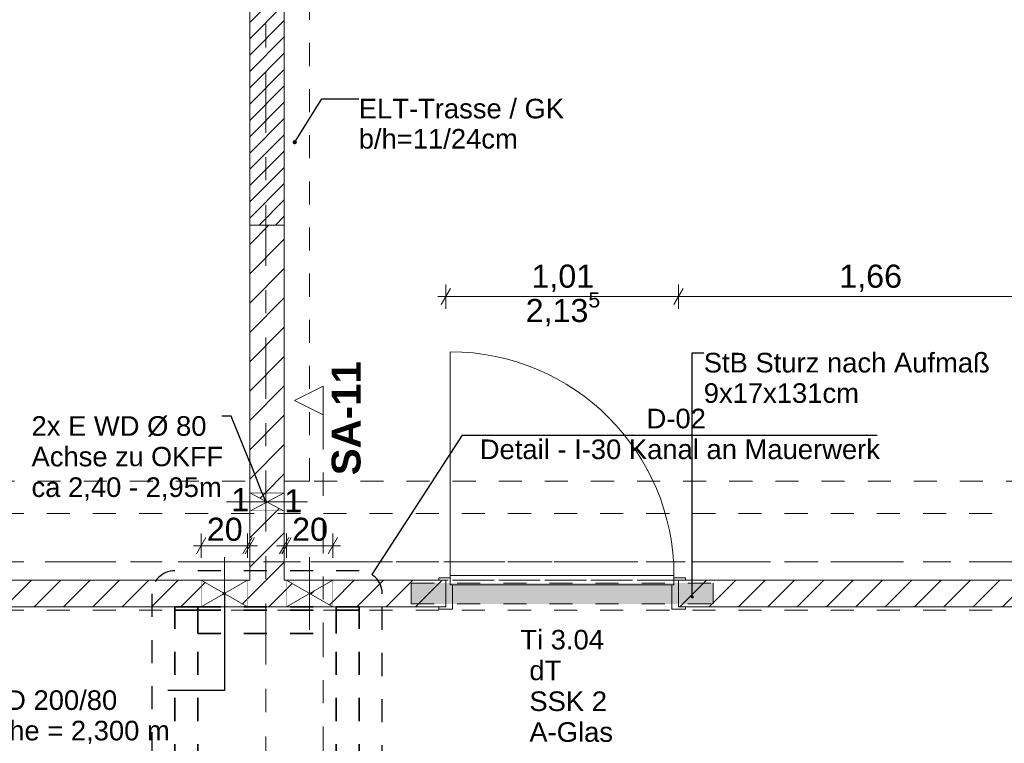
# Model space of a CAD drawing. Header units: metres. Extents: x -4 to 99, y -11 to 17.
# Tile 537 of 656: x 42.66 to 46.93, y 7.51 to 10.65. Entities that reach past the tile are written whole.
import ezdxf

# ---------------------------------------------------------------- set-up
doc = ezdxf.new("R2010")
doc.units = ezdxf.units.M
doc.header["$MEASUREMENT"] = 0
for name, pattern in [('Achse', [0.2, 0.1, -0.05, 0, -0.05]), ('Punktlinie eng', [0.0375, 0.0125, -0.025]), ('Schnittlinie', [0.3, 0.15, -0.075, 0, -0.075]), ('Strichlinie doppelt', [0.546806, 0.264583, -0.105833, 0.070556, -0.105833]), ('Strichlinie eng', [0.115, 0.075, -0.04]), ('Untersicht', [0.1, 0.075, -0.025]), ('Wipeout_Contour', [1, 0, -1])]:
    doc.linetypes.add(name, pattern=pattern)
for name, color, linetype in [('152 - Bemaßung_ Beschriftung.Ausbau', 7, 'Continuous'), ('203 - Marker.Schnitt - Ausbaudetail SA', 7, 'Continuous'), ('208 - Marker.Detail', 7, 'Continuous'), ('451 - Universal.Achsen Raster', 7, 'Continuous'), ('605 - Struktur.Wand Innen', 7, 'Continuous'), ('608 - Struktur.Träger', 7, 'Continuous'), ('650 - Abdeckung.Fußboden Aufbau', 7, 'Continuous'), ('Abbruch_605 - Struktur.Wand Innen', 7, 'Continuous'), ('Neubau_152 - Bemaßung_ Beschriftung.Ausbau', 7, 'Continuous'), ('Neubau_605 - Struktur.Wand Innen', 7, 'Continuous'), ('Neubau_606 - Struktur.Wand Innen Ausbau', 7, 'Continuous'), ('Neubau_615 - Struktur.Sturz', 7, 'Continuous'), ('Neubau_653 - Abdeckung.TB Verkofferung', 7, 'Continuous')]:
    doc.layers.add(name, color=color, linetype=linetype)
doc.styles.add('ERSTELLTER_STIL_1', font='txt')
doc.styles.add('ERSTELLTER_STIL_2', font='txt')
doc.linetypes.add('Abbruch 1', pattern='A,0,[1,2022.0244.A_L5A-PL02.04_iD_Grundriss 2.OG1.Shx,S=0.001984,R=0,X=0,Y=0],-0.25,0', length=0.25)
doc.dimstyles.new('ERSTELLTER_STIL__2', dxfattribs={"dimtxt": 0.1, "dimasz": 0.0532, "dimexe": 0.18, "dimexo": 0.0625, "dimgap": 0, "dimtad": 1, "dimtih": 1, "dimtoh": 1, "dimzin": 0, "dimdsep": 46, "dimtxsty": 'ERSTELLTER_STIL_2', "dimblk": 'ARROWHEAD_2', "dimblk1": 'ARROWHEAD_2', "dimblk2": 'ARROWHEAD_2', "dimcen": 0.09, "dimse1": 1, "dimse2": 1, "dimclrd": 7, "dimclre": 7, "dimclrt": 7, "dimazin": 0, "dimtfac": 1, "dimtdec": 4, "dimtmove": 0, "dimatfit": 3, "dimfxl": 1, "dimtolj": 1, "dimtzin": 0, "dimarcsym": 0})
doc.dimstyles.new('ERSTELLTER_STIL__3', dxfattribs={"dimtxt": 0.1, "dimasz": 0.0532, "dimexe": 0.18, "dimexo": 0.0625, "dimgap": 0, "dimtad": 1, "dimtih": 1, "dimtoh": 1, "dimzin": 0, "dimdsep": 46, "dimtxsty": 'ERSTELLTER_STIL_2', "dimblk": 'ARROWHEAD_2', "dimblk1": 'ARROWHEAD_2', "dimblk2": 'ARROWHEAD_2', "dimcen": 0.09, "dimse1": 1, "dimse2": 1, "dimclrd": 7, "dimclre": 7, "dimclrt": 7, "dimazin": 0, "dimtfac": 1, "dimtdec": 4, "dimtmove": 2, "dimatfit": 3, "dimfxl": 1, "dimtolj": 1, "dimtzin": 0, "dimarcsym": 0})
doc.dimstyles.new('ERSTELLTER_STIL__6', dxfattribs={"dimtxt": 0.18, "dimasz": 0.03648, "dimexe": 0.18, "dimexo": 0.0625, "dimgap": 0, "dimtad": 0, "dimtih": 1, "dimtoh": 1, "dimdec": 4, "dimzin": 0, "dimdsep": 46, "dimcen": 0.09, "dimadec": 0, "dimazin": 0, "dimtfac": 1, "dimtdec": 4, "dimtmove": 0, "dimatfit": 3, "dimldrblk": 'ARROWHEAD_11', "dimfxl": 1, "dimtolj": 1, "dimtzin": 0, "dimarcsym": 0})
doc.dimstyles.new('ERSTELLTER_STIL__7', dxfattribs={"dimtxt": 0.18, "dimasz": 0.02736, "dimexe": 0.18, "dimexo": 0.0625, "dimgap": 0, "dimtad": 0, "dimtih": 1, "dimtoh": 1, "dimdec": 4, "dimzin": 0, "dimdsep": 46, "dimcen": 0.09, "dimadec": 0, "dimazin": 0, "dimtfac": 1, "dimtdec": 4, "dimtmove": 0, "dimatfit": 3, "dimldrblk": 'ARROWHEAD_11', "dimfxl": 1, "dimtolj": 1, "dimtzin": 0, "dimarcsym": 0})
pattern_1 = [(45, (0, 0), (-0.06363961, 0.06363961), [])]

# ---------------------------------------------------------------- blocks, each defined once
blk = doc.blocks.new('*D194')
at = {"layer": '152 - Bemaßung_ Beschriftung.Ausbau', "color": 7, "linetype": 'Continuous', "lineweight": 5}
for p, q in [((43.45, 8.3175), (43.45, 8.4225)), ((43.65, 8.3175), (43.65, 8.4225)), ((43.4158, 8.37), (43.45, 8.37)), ((43.4702, 8.405), (43.4298, 8.335)), ((43.45, 8.37), (43.65, 8.37)), ((43.6298, 8.335), (43.6702, 8.405)), ((43.6802, 8.405), (43.6398, 8.335))]:
    blk.add_line(p, q, dxfattribs=at)
at = {"layer": '152 - Bemaßung_ Beschriftung.Ausbau', "color": 7, "lineweight": 5, "char_height": 0.1, "attachment_point": 7, "style": 'ERSTELLTER_STIL_2'}
for s, insert in [('\\A1;{\\pql;\\fArial|b0|i0|c0|p38;1}', (43.5804, 8.5197)), ('\\A1;{\\pql;\\fArial|b0|i0|c0|p38;20}', (43.4741, 8.39))]:
    blk.add_mtext(s, dxfattribs=dict(at, insert=insert))
blk = doc.blocks.new('ARROWHEAD_2')
at = {"color": 0, "linetype": 'Continuous', "lineweight": 0}
for p, q in [((0, 0), (-1, 0)), ((-0.378, -0.655), (0.378, 0.655))]:
    blk.add_line(p, q, dxfattribs=at)
blk = doc.blocks.new('*D195')
at = {"layer": '152 - Bemaßung_ Beschriftung.Ausbau', "color": 7, "linetype": 'Continuous', "lineweight": 5}
for p, q in [((43.65, 8.3175), (43.65, 8.4225)), ((43.66, 8.3175), (43.66, 8.4225)), ((43.6298, 8.335), (43.6702, 8.405)), ((43.6802, 8.405), (43.6398, 8.335)), ((43.65, 8.37), (43.66, 8.37)), ((43.66, 8.37), (43.6942, 8.37))]:
    blk.add_line(p, q, dxfattribs=at)
blk = doc.blocks.new('*D205')
at = {"layer": '152 - Bemaßung_ Beschriftung.Ausbau', "color": 7, "linetype": 'Continuous', "lineweight": 5}
for p, q in [((43.81, 8.3175), (43.81, 8.4225)), ((43.82, 8.3175), (43.82, 8.4225)), ((43.7758, 8.37), (43.81, 8.37)), ((43.7898, 8.335), (43.8302, 8.405)), ((43.8402, 8.405), (43.7998, 8.335)), ((43.81, 8.37), (43.82, 8.37))]:
    blk.add_line(p, q, dxfattribs=at)
at = {"layer": '152 - Bemaßung_ Beschriftung.Ausbau', "color": 7, "lineweight": 5, "insert": (43.81, 8.515), "char_height": 0.1, "attachment_point": 7, "style": 'ERSTELLTER_STIL_2'}
blk.add_mtext('\\A1;{\\pql;\\fArial|b0|i0|c0|p38;1}', dxfattribs=at)
blk = doc.blocks.new('*D206')
at = {"layer": '152 - Bemaßung_ Beschriftung.Ausbau', "color": 7, "linetype": 'Continuous', "lineweight": 5}
for p, q in [((43.82, 8.3175), (43.82, 8.4225)), ((44.02, 8.3175), (44.02, 8.4225)), ((43.7898, 8.335), (43.8302, 8.405)), ((43.8402, 8.405), (43.7998, 8.335)), ((43.82, 8.37), (44.02, 8.37)), ((43.9998, 8.335), (44.0402, 8.405)), ((44.02, 8.37), (44.0542, 8.37))]:
    blk.add_line(p, q, dxfattribs=at)
at = {"layer": '152 - Bemaßung_ Beschriftung.Ausbau', "color": 7, "lineweight": 5, "insert": (43.8441, 8.39), "char_height": 0.1, "attachment_point": 7, "style": 'ERSTELLTER_STIL_2'}
blk.add_mtext('\\A1;{\\pql;\\fArial|b0|i0|c0|p38;20}', dxfattribs=at)
blk = doc.blocks.new('ARROWHEAD_11')
at = {"color": 0, "linetype": 'Continuous', "lineweight": 0}
blk.add_line((0, 0), (-1, 0), dxfattribs=at)
at = {"color": 0, "linetype": 'Continuous', "lineweight": 0, "const_width": 0.25, "flags": 128}
blk.add_lwpolyline([(-0.125, 0, 1), (0.125, 0, 1)], format="xyb", close=True, dxfattribs=at)
blk = doc.blocks.new('*D559')
at = {"layer": '152 - Bemaßung_ Beschriftung.Ausbau', "color": 7, "linetype": 'Continuous', "lineweight": 5}
for p, q in [((44.5302, 9.485), (44.4898, 9.415)), ((44.51, 9.3975), (44.51, 9.5025)), ((45.5402, 9.485), (45.4998, 9.415)), ((45.52, 9.3975), (45.52, 9.5025)), ((44.4758, 9.45), (44.51, 9.45)), ((44.51, 9.45), (45.52, 9.45))]:
    blk.add_line(p, q, dxfattribs=at)
at = {"layer": '152 - Bemaßung_ Beschriftung.Ausbau', "color": 7, "lineweight": 5, "char_height": 0.1, "attachment_point": 7, "style": 'ERSTELLTER_STIL_2'}
for s, insert in [('\\A1;{\\pql;\\fArial|b0|i0|c0|p38;2,13\\fArial|b0|i0|c0|p38;\\A1{\\H.66x;\\S5^  ;}}', (44.8569, 9.3105)), ('\\A1;{\\pql;\\fArial|b0|i0|c0|p38;1,01}', (44.882, 9.47))]:
    blk.add_mtext(s, dxfattribs=dict(at, insert=insert))
blk = doc.blocks.new('*D560')
at = {"layer": '152 - Bemaßung_ Beschriftung.Ausbau', "color": 7, "linetype": 'Continuous', "lineweight": 5}
for p, q in [((45.5402, 9.485), (45.4998, 9.415)), ((45.52, 9.3975), (45.52, 9.5025)), ((47.1598, 9.415), (47.2002, 9.485)), ((47.18, 9.3975), (47.18, 9.5025)), ((45.52, 9.45), (47.18, 9.45)), ((47.18, 9.45), (47.2142, 9.45))]:
    blk.add_line(p, q, dxfattribs=at)
at = {"layer": '152 - Bemaßung_ Beschriftung.Ausbau', "color": 7, "lineweight": 5, "insert": (46.217, 9.47), "char_height": 0.1, "attachment_point": 7, "style": 'ERSTELLTER_STIL_2'}
blk.add_mtext('\\A1;{\\pql;\\fArial|b0|i0|c0|p38;1,66}', dxfattribs=at)

msp = doc.modelspace()

# ---------------------------------------------------------------- hatches: boundary and pattern name
at = {"layer": 'Abbruch_605 - Struktur.Wand Innen', "linetype": 'Continuous', "lineweight": 0, "true_color": 0x000000}
h = msp.add_hatch(dxfattribs=at)
h.set_pattern_fill('MW_Ziegel_0001', color=18, style=0, pattern_type=2)
h.set_pattern_definition(pattern_1)
h.paths.add_polyline_path([(43.81, 8.6), (43.66, 8.6), (43.735, 8.56)])
h = msp.add_hatch(dxfattribs=at)
h.set_pattern_fill('MW_Ziegel_0001', color=18, style=0, pattern_type=2)
h.set_pattern_definition(pattern_1)
h.paths.add_polyline_path([(43.66, 8.52), (43.81, 8.52), (43.735, 8.56)])
h = msp.add_hatch(dxfattribs=at)
h.set_pattern_fill('MW_Ziegel_0001', color=18, style=0, pattern_type=2)
h.set_pattern_definition(pattern_1)
h.paths.add_polyline_path([(43.55, 8.1627), (43.45, 8.2205), (43.45, 8.105)])
h = msp.add_hatch(dxfattribs=at)
h.set_pattern_fill('MW_Ziegel_0001', color=18, style=0, pattern_type=2)
h.set_pattern_definition(pattern_1)
h.paths.add_polyline_path([(43.55, 8.1627), (43.65, 8.105), (43.65, 8.2205)])
h = msp.add_hatch(dxfattribs=at)
h.set_pattern_fill('MW_Ziegel_0001', color=18, style=0, pattern_type=2)
h.set_pattern_definition(pattern_1)
h.paths.add_polyline_path([(43.92, 8.1627), (43.82, 8.2205), (43.82, 8.105)])
h = msp.add_hatch(dxfattribs=at)
h.set_pattern_fill('MW_Ziegel_0001', color=18, style=0, pattern_type=2)
h.set_pattern_definition(pattern_1)
h.paths.add_polyline_path([(43.92, 8.1627), (44.02, 8.105), (44.02, 8.2205)])

# ---------------------------------------------------------------- linework, layer by layer
at = {"layer": '203 - Marker.Schnitt - Ausbaudetail SA', "color": 7, "linetype": 'Schnittlinie', "lineweight": 13}
msp.add_line((43.979, 8.937), (43.979, 4.763), dxfattribs=at)
at = {"layer": '208 - Marker.Detail', "color": 30, "linetype": 'Continuous', "lineweight": 25, "true_color": 0xff6e00}
for p, q in [((44.5818, 8.8499), (44.1894, 8.245)), ((44.5818, 8.8499), (44.6318, 8.8499)), ((44.6318, 8.8499), (46.3818, 8.8499))]:
    msp.add_line(p, q, dxfattribs=at)
at = {"layer": '605 - Struktur.Wand Innen', "color": 1, "linetype": 'Continuous', "lineweight": 13}
for p, q in [((44.54, 8.095), (44.54, 8.2005)), ((45.49, 8.095), (45.49, 8.2005))]:
    msp.add_line(p, q, dxfattribs=at)
at = {"layer": '650 - Abdeckung.Fußboden Aufbau', "color": 7, "linetype": 'Continuous', "lineweight": 13, "flags": 128}
for points in [[(43.66, 8.2205), (43.66, 8.51), (43.66, 12.99), (43.57, 12.99), (43.57, 13.445), (40.29, 13.445), (40.29, 12.99), (40.21, 12.99), (40.21, 8.51)], [(47.17, 8.2205), (47.17, 8.51), (47.24, 8.51), (47.24, 12.99), (47.17, 12.99), (47.17, 13.445), (43.89, 13.445), (43.89, 12.99), (43.81, 12.99), (43.81, 8.2205)], [(52.22, 8.24), (52.22, 8.105), (51.09, 8.105), (51.09, 8.09), (50.77, 8.09), (50.77, 8.51), (50.84, 8.51), (50.84, 8.585), (49.03, 8.585), (49.03, 8.725), (47.41, 8.725), (47.41, 8.51), (47.49, 8.51), (47.49, 8.09), (47.17, 8.09), (47.17, 8.105), (45.52, 8.105), (45.52, 8.2205)], [(42.44, 8.2205), (43.66, 8.2205)], [(44.51, 8.2205), (44.51, 8.105), (42.44, 8.105), (42.44, 8.2205)], [(43.81, 8.2205), (43.89, 8.2205), (44.51, 8.2205)], [(45.52, 8.2205), (47.17, 8.2205)]]:
    msp.add_lwpolyline(points, dxfattribs=at)
at = {"layer": '650 - Abdeckung.Fußboden Aufbau', "color": 7, "linetype": 'Strichlinie eng', "lineweight": 13, "flags": 128}
msp.add_lwpolyline([(45.52, 8.2205), (44.51, 8.2205)], dxfattribs=at)
at = {"layer": 'Abbruch_605 - Struktur.Wand Innen', "color": 7, "linetype": 'Abbruch 1', "lineweight": 18}
for p, q in [((43.81, 8.6), (43.66, 8.6)), ((43.66, 8.52), (43.81, 8.52)), ((43.45, 8.2205), (43.45, 8.105)), ((43.65, 8.105), (43.65, 8.2205)), ((43.82, 8.2205), (43.82, 8.105)), ((44.02, 8.105), (44.02, 8.2205))]:
    msp.add_line(p, q, dxfattribs=at)
at = {"layer": 'Abbruch_605 - Struktur.Wand Innen', "color": 160, "linetype": 'Abbruch 1', "lineweight": 5, "true_color": 0x3232ff}
for p, q in [((43.56, 8.56), (43.91, 8.56)), ((43.56, 8.56), (43.91, 8.56)), ((43.55, 8.005), (43.55, 8.3205)), ((43.92, 8.005), (43.92, 8.3205))]:
    msp.add_line(p, q, dxfattribs=at)
at = {"layer": 'Abbruch_605 - Struktur.Wand Innen', "color": 7, "linetype": 'Abbruch 1', "lineweight": 18, "flags": 128}
for points in [[(43.66, 8.6), (43.66, 8.52)], [(43.81, 8.52), (43.81, 8.6)], [(43.65, 8.2205), (43.45, 8.2205)], [(44.02, 8.2205), (43.82, 8.2205)], [(43.45, 8.105), (43.65, 8.105)], [(43.82, 8.105), (44.02, 8.105)]]:
    msp.add_lwpolyline(points, dxfattribs=at)
at = {"layer": 'Neubau_605 - Struktur.Wand Innen', "color": 1, "linetype": 'Continuous', "lineweight": 9}
for p, q in [((43.66, 8.52), (43.81, 8.6)), ((43.66, 8.6), (43.81, 8.52)), ((43.65, 8.105), (43.45, 8.2205)), ((43.45, 8.105), (43.65, 8.2205)), ((44.02, 8.105), (43.82, 8.2205)), ((43.82, 8.105), (44.02, 8.2205))]:
    msp.add_line(p, q, dxfattribs=at)
at = {"layer": 'Neubau_653 - Abdeckung.TB Verkofferung', "color": 1, "linetype": 'Untersicht', "lineweight": 9}
for p, q in [((43.92, 8.6495), (43.92, 12.69)), ((47.24, 8.6495), (40.21, 8.6495)), ((47.24, 8.22), (40.21, 8.22))]:
    msp.add_line(p, q, dxfattribs=at)
at = {"layer": 'Neubau_653 - Abdeckung.TB Verkofferung', "color": 1, "linetype": 'Untersicht', "lineweight": 35, "flags": 128}
msp.add_lwpolyline([(43.435, 7.99), (44.035, 7.99)], dxfattribs=at)

# ---------------------------------------------------------------- texts
at = {"layer": '203 - Marker.Schnitt - Ausbaudetail SA', "color": 7, "lineweight": 13, "insert": (44.1423, 8.6754), "char_height": 0.125, "attachment_point": 7, "rotation": 90, "style": 'ERSTELLTER_STIL_1'}
msp.add_mtext('\\A1;{\\pql;\\pt0;\\fArial|b1|i0|c0|p38;SA-11}', dxfattribs=at)
at = {"layer": '208 - Marker.Detail', "color": 30, "lineweight": 25, "true_color": 0xff6e00, "char_height": 0.085, "style": 'ERSTELLTER_STIL_2'}
for s, insert, attachment_point in [('\\A1;{\\pql;\\fArial|b0|i0|c0|p38;D-02}', (45.381, 8.8777), 7), ('\\A1;{\\pql;\\fArial|b0|i0|c0|p38;Detail - I-30 Kanal an Mauerwerk}', (44.6578, 8.8305), 1)]:
    msp.add_mtext(s, dxfattribs=dict(at, insert=insert, attachment_point=attachment_point))
at = {"layer": '605 - Struktur.Wand Innen', "color": 1, "lineweight": 9, "char_height": 0.085, "style": 'ERSTELLTER_STIL_2'}
for s, insert, attachment_point in [('\\A1;{\\pqc;\\pt0;\\fArial|b0|i0|c0|p38;Ti 3.04}', (45.015, 7.9191), 8), ('\\A1;{\\pqr;\\pt0;\\fArial|b0|i0|c0|p38;}', (44.8075, 7.8914), 3), ('\\A1;{\\pql;\\pt0;\\fArial|b0|i0|c0|p38;dT}', (44.8728, 7.872), 1), ('\\A1;{\\pqr;\\pt0;\\fArial|b0|i0|c0|p38;}', (44.8075, 7.7579), 3), ('\\A1;{\\pql;\\pt0;\\fArial|b0|i0|c0|p38;SSK 2}', (44.8728, 7.7384), 1), ('\\A1;{\\pqr;\\pt0;\\fArial|b0|i0|c0|p38;}', (44.8075, 7.6243), 3), ('\\A1;{\\pql;\\pt0;\\fArial|b0|i0|c0|p38;A-Glas}', (44.8728, 7.6049), 1)]:
    msp.add_mtext(s, dxfattribs=dict(at, insert=insert, attachment_point=attachment_point))
at = {"layer": 'Neubau_152 - Bemaßung_ Beschriftung.Ausbau', "color": 1, "linetype": 'Continuous', "lineweight": 13, "insert": (44.1329, 10.3076), "char_height": 0.085, "attachment_point": 1, "line_spacing_factor": 0.924256, "style": 'ERSTELLTER_STIL_2'}
msp.add_mtext('\\A1;{\\pql;\\fArial|b0|i0|c0|p38;ELT-Trasse / GK\\P\\pql;\\fArial|b0|i0|c0|p38;b/h=\\fArial|b0|i0|c0|p38;11\\fArial|b0|i0|c0|p38;/\\fArial|b0|i0|c0|p38;24\\fArial|b0|i0|c0|p38;cm}', dxfattribs=at)
at = {"layer": 'Neubau_152 - Bemaßung_ Beschriftung.Ausbau', "color": 7, "linetype": 'Continuous', "lineweight": 9, "char_height": 0.085, "attachment_point": 1, "style": 'ERSTELLTER_STIL_2'}
for s, insert, line_spacing_factor in [('\\A1;{\\pql;\\fArial|b0|i0|c0|p38;StB Sturz\\fArial|b0|i0|c0|p38; nach Aufmaß\\P\\pql;\\fArial|b0|i0|c0|p38;9\\fArial|b0|i0|c0|p38;x\\fArial|b0|i0|c0|p38;17\\fArial|b0|i0|c0|p38;x\\fArial|b0|i0|c0|p38;131\\fArial|b0|i0|c0|p38;cm}', (45.6291, 9.2062), 0.931204), ('\\A1;{\\pql;\\fArial|b0|i0|c0|p38;2x \\fArial|b0|i0|c0|p38;E WD Ø 80\\P\\pql;\\fArial|b0|i0|c0|p38;Achse \\fArial|b0|i0|c0|p38;\\H0.983357x;zu OKF\\fArial|b0|i0|c0|p38;\\H1.016925x;F\\P\\pql;\\fArial|b0|i0|c0|p38;ca\\fArial|b0|i0|c0|p38; 2,40 - 2,95m}', (42.7138, 8.9316), 0.93588), ('\\A1;{\\pql;\\fArial|b0|i0|c0|p38;2\\fArial|b0|i0|c0|p38;x\\fArial|b0|i0|c0|p38; \\fArial|b0|i0|c0|p38;E WD 200/80\\P\\pql;\\fArial|b0|i0|c0|p38;Achshöhe = \\fArial|b0|i0|c0|p38;2,300\\fArial|b0|i0|c0|p38; m\\P\\pql;\\fArial|b0|i0|c0|p38;Bezug OKFF}', (42.221, 7.7431), 0.931125)]:
    msp.add_mtext(s, dxfattribs=dict(at, insert=insert, line_spacing_factor=line_spacing_factor))

# ---------------------------------------------------------------- leaders
at = {"layer": 'Neubau_152 - Bemaßung_ Beschriftung.Ausbau', "color": 1, "linetype": 'Continuous', "lineweight": 13, "annotation_type": 0, "has_hookline": 1, "hookline_direction": 0, "text_width": 0.8805}
msp.add_leader([(43.8554, 10.1193), (43.9733, 10.3076), (44.1329, 10.3076)], dimstyle='ERSTELLTER_STIL__6', dxfattribs=at)

# ---------------------------------------------------------------- next in the draw order: wipeouts: each hides what was drawn before it
at = {"color": 254, "linetype": 'Wipeout_Contour', "lineweight": 0, "ltscale": 178.771959}
msp.add_wipeout([(43.66, 9.76), (43.66, 8.6), (43.81, 8.6), (43.81, 9.76)], dxfattribs=at).dxf.layer = '605 - Struktur.Wand Innen'
at = {"color": 254, "linetype": 'Wipeout_Contour', "lineweight": 0, "ltscale": 174.862849}
msp.add_wipeout([(43.45, 8.2205), (42.44, 8.2205), (42.44, 8.105), (43.45, 8.105)], dxfattribs=at).dxf.layer = '605 - Struktur.Wand Innen'
at = {"color": 254, "linetype": 'Wipeout_Contour', "lineweight": 0, "ltscale": 177.971164}
msp.add_wipeout([(43.65, 8.2205), (43.65, 8.105), (43.82, 8.105), (43.82, 8.2205)], dxfattribs=at).dxf.layer = '605 - Struktur.Wand Innen'
at = {"color": 254, "linetype": 'Wipeout_Contour', "lineweight": 0, "ltscale": 180.054301}
msp.add_wipeout([(44.51, 8.2205), (44.02, 8.2205), (44.02, 8.105), (44.51, 8.105)], dxfattribs=at).dxf.layer = '605 - Struktur.Wand Innen'
at = {"color": 254, "linetype": 'Wipeout_Contour', "lineweight": 0, "ltscale": 188.258327}
msp.add_wipeout([(45.52, 8.105), (47.18, 8.105), (47.18, 8.2205), (45.52, 8.2205)], dxfattribs=at).dxf.layer = '605 - Struktur.Wand Innen'

# ---------------------------------------------------------------- next in the draw order: hatches: boundary and pattern name
at = {"layer": '605 - Struktur.Wand Innen', "linetype": 'Continuous', "lineweight": 0, "true_color": 0x000000}
h = msp.add_hatch(dxfattribs=at)
h.set_pattern_fill('MW_Ziegel_0001', color=18, style=0, pattern_type=2)
h.set_pattern_definition(pattern_1)
h.paths.add_polyline_path([(43.66, 9.76), (43.66, 8.6), (43.81, 8.6), (43.81, 9.76)])
h = msp.add_hatch(dxfattribs=at)
h.set_pattern_fill('MW_Ziegel_0001', color=18, style=0, pattern_type=2)
h.set_pattern_definition(pattern_1)
h.paths.add_polyline_path([(43.45, 8.2205), (42.44, 8.2205), (42.44, 8.105), (43.45, 8.105)])
h = msp.add_hatch(dxfattribs=at)
h.set_pattern_fill('MW_Ziegel_0001', color=18, style=0, pattern_type=2)
h.set_pattern_definition(pattern_1)
h.paths.add_polyline_path([(43.65, 8.2205), (43.65, 8.105), (43.82, 8.105), (43.82, 8.2205)])
h = msp.add_hatch(dxfattribs=at)
h.set_pattern_fill('MW_Ziegel_0001', color=18, style=0, pattern_type=2)
h.set_pattern_definition(pattern_1)
h.paths.add_polyline_path([(44.51, 8.2205), (44.02, 8.2205), (44.02, 8.105), (44.51, 8.105)])
h = msp.add_hatch(dxfattribs=at)
h.set_pattern_fill('MW_Ziegel_0001', color=18, style=0, pattern_type=2)
h.set_pattern_definition(pattern_1)
h.paths.add_polyline_path([(45.52, 8.105), (47.18, 8.105), (47.18, 8.2205), (45.52, 8.2205)])
at = {"layer": 'Neubau_606 - Struktur.Wand Innen Ausbau', "linetype": 'Continuous', "lineweight": 0, "true_color": 0x000000}
h = msp.add_hatch(dxfattribs=at)
h.set_pattern_fill('MW_Hochlochziegel_0001', color=18, style=0, pattern_type=2)
h.set_pattern_definition([(45, (0, 0), (-0.03535534, 0.03535534), [])])
h.paths.add_polyline_path([(43.66, 10.75), (43.66, 9.76), (43.81, 9.76), (43.81, 10.75)])
at = {"layer": 'Neubau_615 - Struktur.Sturz', "linetype": 'Continuous', "lineweight": 0, "true_color": 0x3f0000}
msp.add_hatch(color=18, dxfattribs=at).paths.add_polyline_path([(44.36, 8.2078), (44.36, 8.1178), (45.67, 8.1178), (45.67, 8.2078)])

# ---------------------------------------------------------------- next in the draw order: linework, layer by layer
at = {"layer": '208 - Marker.Detail', "color": 30, "linetype": 'Punktlinie eng', "lineweight": 25, "true_color": 0xff6e00}
for p, q in [((43.235, 8.1611), (43.235, 5.805)), ((44.235, 5.805), (44.235, 8.1611))]:
    msp.add_line(p, q, dxfattribs=at)
for centre, start, end in [((43.335, 8.1611), 90, 180), ((44.135, 8.1611), 0, 90)]:
    msp.add_arc(centre, 0.1, start, end, dxfattribs=at)
at = {"layer": '605 - Struktur.Wand Innen', "color": 1, "linetype": 'Continuous', "lineweight": 13}
for p, q in [((44.53, 8.2405), (44.53, 9.2105)), ((44.53, 8.2305), (44.48, 8.2305)), ((44.48, 8.2305), (44.48, 8.2205)), ((44.48, 8.2205), (44.51, 8.2205)), ((44.51, 8.2205), (44.51, 8.105)), ((44.53, 8.2005), (44.53, 8.2405)), ((44.53, 8.2405), (45.5, 8.2405)), ((44.53, 8.2005), (44.53, 8.2305)), ((44.54, 8.2005), (44.53, 8.2005)), ((45.5, 8.2005), (44.53, 8.2005)), ((45.49, 8.2005), (45.5, 8.2005)), ((45.5, 8.2405), (45.5, 8.2005)), ((45.5, 8.2005), (45.5, 8.2305)), ((45.5, 8.2305), (45.55, 8.2305)), ((45.55, 8.2205), (45.52, 8.2205)), ((45.52, 8.2205), (45.52, 8.105)), ((45.55, 8.2305), (45.55, 8.2205)), ((44.51, 8.105), (44.48, 8.105)), ((44.48, 8.105), (44.48, 8.095)), ((44.48, 8.095), (44.54, 8.095)), ((45.55, 8.095), (45.49, 8.095)), ((45.52, 8.105), (45.55, 8.105)), ((45.55, 8.105), (45.55, 8.095))]:
    msp.add_line(p, q, dxfattribs=at)
at = {"layer": '605 - Struktur.Wand Innen', "color": 7, "linetype": 'Continuous', "lineweight": 18}
for p, q in [((44.51, 8.105), (44.51, 8.2205)), ((44.51, 8.105), (44.51, 8.2205)), ((44.51, 8.105), (44.51, 8.2205)), ((45.52, 8.105), (45.52, 8.2205)), ((45.52, 8.105), (45.52, 8.2205)), ((45.52, 8.105), (45.52, 8.2205))]:
    msp.add_line(p, q, dxfattribs=at)
at = {"layer": '605 - Struktur.Wand Innen', "color": 7, "linetype": 'Continuous', "lineweight": 18, "flags": 128}
for points in [[(43.66, 9.76), (43.66, 8.6)], [(43.81, 9.76), (43.66, 9.76)], [(43.81, 8.6), (43.81, 9.76)], [(43.45, 8.2205), (42.44, 8.2205)], [(43.66, 8.2205), (43.65, 8.2205)], [(43.82, 8.2205), (43.81, 8.2205)], [(44.51, 8.2205), (44.02, 8.2205)], [(47.18, 8.2205), (45.52, 8.2205)], [(42.44, 8.105), (43.45, 8.105)], [(43.65, 8.105), (43.82, 8.105)], [(44.02, 8.105), (44.51, 8.105)], [(45.52, 8.105), (47.18, 8.105)]]:
    msp.add_lwpolyline(points, dxfattribs=at)
at = {"layer": '605 - Struktur.Wand Innen', "color": 1, "linetype": 'Continuous', "lineweight": 9}
msp.add_arc((44.53, 8.2405), 0.97, 0, 90, dxfattribs=at)
at = {"layer": '608 - Struktur.Träger', "color": 7, "linetype": 'Untersicht', "lineweight": 13}
msp.add_line((0.38, 8.09), (61.88, 8.09), dxfattribs=at)
at = {"layer": 'Neubau_606 - Struktur.Wand Innen Ausbau', "color": 1, "linetype": 'Continuous', "lineweight": 18, "flags": 128}
for points in [[(43.66, 10.75), (43.66, 9.76)], [(43.81, 9.76), (43.81, 10.75)], [(43.66, 9.76), (43.81, 9.76)]]:
    msp.add_lwpolyline(points, dxfattribs=at)
at = {"layer": 'Neubau_615 - Struktur.Sturz', "color": 1, "linetype": 'Punktlinie eng', "lineweight": 13}
for p, q in [((44.36, 8.2078), (45.67, 8.2078)), ((44.36, 8.1178), (44.36, 8.2078)), ((45.67, 8.1178), (45.67, 8.2078)), ((44.36, 8.1178), (45.67, 8.1178))]:
    msp.add_line(p, q, dxfattribs=at)
at = {"layer": 'Neubau_653 - Abdeckung.TB Verkofferung', "color": 1, "linetype": 'Untersicht', "lineweight": 9}
for p, q in [((43.81, 8.6495), (43.81, 12.69)), ((43.92, 8.6495), (43.81, 8.6495))]:
    msp.add_line(p, q, dxfattribs=at)
at = {"layer": 'Neubau_653 - Abdeckung.TB Verkofferung', "color": 1, "linetype": 'Untersicht', "lineweight": 35, "flags": 128}
for points in [[(43.335, 8.105), (43.435, 8.105)], [(43.335, 8.09), (43.335, 8.105)], [(43.335, 8.09), (43.435, 8.09)], [(43.335, 6.01), (43.335, 8.09)], [(43.435, 8.09), (43.335, 8.09)], [(43.435, 8.105), (44.035, 8.105)], [(43.435, 8.09), (43.435, 8.105)], [(43.435, 8.09), (44.035, 8.09)], [(43.435, 6.01), (43.435, 8.09)], [(43.435, 7.99), (43.435, 8.09)], [(44.035, 8.09), (44.035, 8.105)], [(44.035, 8.105), (44.135, 8.105)], [(44.035, 6.01), (44.035, 8.09)], [(44.035, 8.09), (44.135, 8.09)], [(44.035, 8.09), (44.035, 7.99)], [(44.135, 8.09), (44.035, 8.09)], [(44.135, 8.09), (44.135, 8.105)], [(44.135, 6.01), (44.135, 8.09)]]:
    msp.add_lwpolyline(points, dxfattribs=at)

# ---------------------------------------------------------------- next in the draw order: dimensions: what is measured, and where the dimension line sits
at = {"layer": '152 - Bemaßung_ Beschriftung.Ausbau', "color": 7, "linetype": 'Continuous', "lineweight": 5}
for base, p1, p2, picture, middle in [((45.52, 9.45), (44.51, 8.2305), (45.52, 8.2305), '*D559', (45.0119, 9.52)), ((47.18, 9.45), (45.52, 8.2305), (47.18, 8.5), '*D560', (46.3468, 9.52))]:
    dim = msp.add_linear_dim(base=base, p1=p1, p2=p2, dimstyle='ERSTELLTER_STIL__2', dxfattribs=at)
    dim.commit()
    dim.dimension.update_dxf_attribs({"geometry": picture, "text_midpoint": middle, "dimtype": 160})

# ---------------------------------------------------------------- next in the draw order: leaders
at = {"layer": 'Neubau_152 - Bemaßung_ Beschriftung.Ausbau', "color": 1, "linetype": 'Continuous', "lineweight": 13, "annotation_type": 0, "has_hookline": 1}
for points, hookline_direction, text_width in [([(45.5791, 8.148), (45.5791, 9.2062), (45.6291, 9.2062)], 0, 1.2306), ([(43.73, 8.56), (43.5802, 8.9316), (43.5391, 8.9316)], 1, 0.8253), ([(43.55, 8.1627), (43.55, 7.7431), (43.3049, 7.7431)], 1, 1.0839)]:
    msp.add_leader(points, dimstyle='ERSTELLTER_STIL__7', dxfattribs=dict(at, hookline_direction=hookline_direction, text_width=text_width))

# ---------------------------------------------------------------- next in the draw order: wipeouts: each hides what was drawn before it
at = {"color": 254, "linetype": 'Wipeout_Contour', "lineweight": 0, "ltscale": 178.125418}
msp.add_wipeout([(43.66, 8.2205), (43.81, 8.2205), (43.81, 8.52), (43.66, 8.52)], dxfattribs=at).dxf.layer = '605 - Struktur.Wand Innen'

# ---------------------------------------------------------------- next in the draw order: hatches: boundary and pattern name
at = {"layer": '605 - Struktur.Wand Innen', "linetype": 'Continuous', "lineweight": 0, "true_color": 0x000000}
h = msp.add_hatch(dxfattribs=at)
h.set_pattern_fill('MW_Ziegel_0001', color=18, style=0, pattern_type=2)
h.set_pattern_definition(pattern_1)
h.paths.add_polyline_path([(43.66, 8.2205), (43.81, 8.2205), (43.81, 8.52), (43.66, 8.52)])

# ---------------------------------------------------------------- next in the draw order: linework, layer by layer
at = {"layer": '208 - Marker.Detail', "color": 30, "linetype": 'Punktlinie eng', "lineweight": 25, "true_color": 0xff6e00}
msp.add_line((44.135, 8.2611), (43.335, 8.2611), dxfattribs=at)
at = {"layer": '451 - Universal.Achsen Raster', "color": 160, "linetype": 'Strichlinie doppelt', "lineweight": 9, "true_color": 0x3232ff}
for p, q in [((43.73, -10.585), (43.73, 16.355)), ((64.935, 8.3), (-3.175, 8.3))]:
    msp.add_line(p, q, dxfattribs=at)
at = {"layer": '605 - Struktur.Wand Innen', "color": 7, "linetype": 'Continuous', "lineweight": 18, "flags": 128}
for points in [[(43.66, 8.52), (43.66, 8.2205)], [(43.81, 8.2205), (43.81, 8.52)]]:
    msp.add_lwpolyline(points, dxfattribs=at)
at = {"layer": '608 - Struktur.Träger', "color": 7, "linetype": 'Untersicht', "lineweight": 13}
msp.add_line((0.38, 8.51), (61.88, 8.51), dxfattribs=at)
at = {"layer": '608 - Struktur.Träger', "color": 7, "linetype": 'Achse', "lineweight": 9}
msp.add_line((0.38, 8.3), (61.88, 8.3), dxfattribs=at)

# ---------------------------------------------------------------- next in the draw order: dimensions: what is measured, and where the dimension line sits
at = {"layer": '152 - Bemaßung_ Beschriftung.Ausbau', "color": 7, "linetype": 'Continuous', "lineweight": 5}
for base, p1, p2, dimstyle, picture, middle in [((43.82, 8.37), (43.81, 8.9902), (43.82, 8.2205), 'ERSTELLTER_STIL__3', '*D205', (43.8481, 8.565)), ((43.65, 8.37), (43.45, 8.2205), (43.65, 8.2205), 'ERSTELLTER_STIL__2', '*D194', (43.5503, 8.44)), ((43.66, 8.37), (43.65, 8.2205), (43.66, 8.2205), 'ERSTELLTER_STIL__3', '*D195', (43.6185, 8.5697)), ((44.02, 8.37), (43.82, 8.2205), (44.02, 8.2205), 'ERSTELLTER_STIL__2', '*D206', (43.9203, 8.44))]:
    dim = msp.add_linear_dim(base=base, p1=p1, p2=p2, dimstyle=dimstyle, dxfattribs=at)
    dim.commit()
    dim.dimension.update_dxf_attribs({"geometry": picture, "text_midpoint": middle, "dimtype": 160})

# ---------------------------------------------------------------- next in the draw order: wipeouts: each hides what was drawn before it
at = {"color": 254, "linetype": 'Wipeout_Contour', "lineweight": 0, "ltscale": 134.063337}
msp.add_wipeout([(43.979, 9.062), (43.854, 8.9995), (43.979, 8.937)], dxfattribs=at).dxf.layer = '203 - Marker.Schnitt - Ausbaudetail SA'

# ---------------------------------------------------------------- next in the draw order: linework, layer by layer
at = {"layer": '203 - Marker.Schnitt - Ausbaudetail SA', "color": 7, "linetype": 'Continuous', "lineweight": 13, "flags": 128}
msp.add_lwpolyline([(43.979, 9.062), (43.979, 8.937), (43.854, 8.9995)], close=True, dxfattribs=at)

doc.saveas('drawing.dxf')
